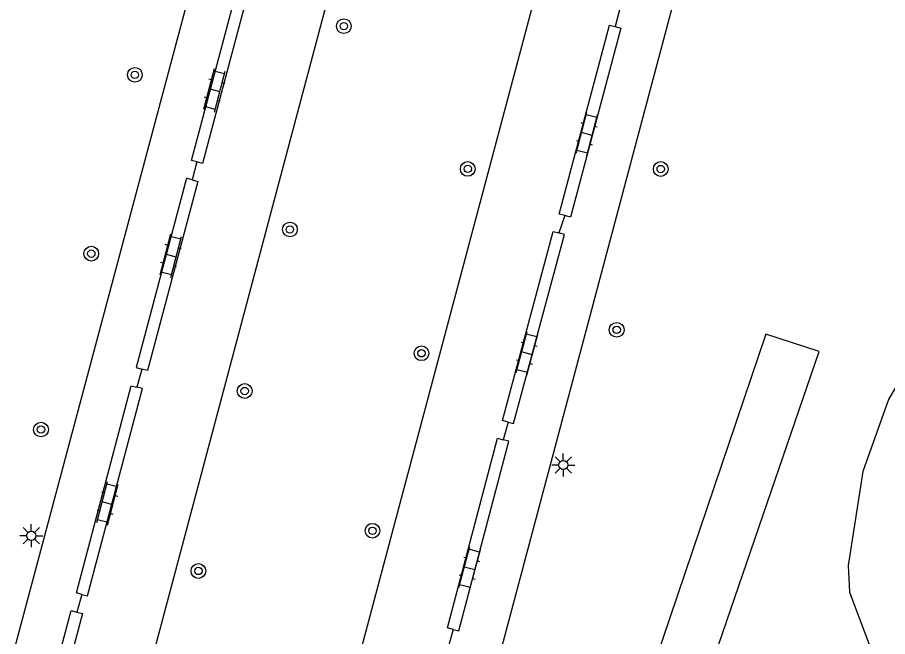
# Model space of a CAD drawing. Extents: x 131000 to 133014, y 396499 to 399001.
# Drawn here: x 131274.28 to 131321.59, y 398298.45 to 398332.1 of the extents above; entities that cross this region are included whole.
import ezdxf

# ---------------------------------------------------------------- set-up
doc = ezdxf.new("R2010")
doc.units = 0
for name, color, linetype in [('gg-knt-verharding', 7, 'Continuous'), ('gt-grn-groengrens', 7, 'Continuous'), ('gt-grn-vlakafsluiter', 7, 'Continuous'), ('gt-symb-boom', 7, 'Continuous'), ('gt-symb-klinker verharding', 7, 'Continuous'), ('gt-symb-lichtmast', 7, 'Continuous')]:
    doc.layers.add(name, color=color, linetype=linetype)

# ---------------------------------------------------------------- blocks, each defined once
blk = doc.blocks.new('gt0-KL1')
at = {"layer": 'gt-symb-klinker verharding'}
for p, q in [((-1.15, 0.3), (1.15, 0.3)), ((-1, -0.3), (-1, 0.3)), ((-0.5, 0.3), (-0.5, 0.45)), ((0, -0.3), (0, 0.3)), ((0.5, 0.3), (0.5, 0.45)), ((1, -0.3), (1, 0.3)), ((-1.15, -0.3), (1.15, -0.3)), ((-0.5, -0.45), (-0.5, -0.3)), ((0.5, -0.45), (0.5, -0.3))]:
    blk.add_line(p, q, dxfattribs=at)
blk = doc.blocks.new('gt0-LMAST')
at = {"layer": 'gt-symb-lichtmast'}
for p, q in [((-0.005, 0.246), (-0.005, 0.621)), ((-0.182, 0.173), (-0.447, 0.438)), ((0.172, 0.173), (0.437, 0.438)), ((-0.255, -0.004), (-0.63, -0.004)), ((-0.182, -0.181), (-0.447, -0.446)), ((-0.005, -0.254), (-0.005, -0.629)), ((0.437, -0.446), (0.172, -0.181)), ((0.245, -0.004), (0.62, -0.004))]:
    blk.add_line(p, q, dxfattribs=at)
blk.add_circle((-0.005, -0.004), 0.25, dxfattribs=at)
blk = doc.blocks.new('gt0-BOOM')
at = {"layer": 'gt-symb-boom'}
for radius in [0.4, 0.2]:
    blk.add_circle((0, 0), radius, dxfattribs=at)

msp = doc.modelspace()

# ---------------------------------------------------------------- linework, layer by layer
at = {"layer": 'gg-knt-verharding'}
for points in [[(131268.052, 398277.479), (131269.036, 398278.774), (131301.918, 398401.82), (131314.692, 398449.944), (131328.049, 398500)], [(131335.602, 398500), (131280.41, 398292.791), (131271.677, 398260.201)], [(131282.193, 398257.274), (131306.97, 398350.263), (131317.74, 398390.874), (131332.445, 398445.888), (131346.816, 398500)], [(131320.868, 398373.907), (131294.417, 398274.661), (131294.701, 398273.298)], [(131284.045, 398324.244), (131283.74, 398324.325), (131286.226, 398333.643), (131286.531, 398333.562)], [(131286.531, 398333.562), (131286.836, 398333.48), (131284.35, 398324.163), (131284.045, 398324.244)], [(131304.047, 398321.331), (131303.738, 398321.413), (131306.467, 398331.681), (131306.777, 398331.599)], [(131306.777, 398331.599), (131307.086, 398331.517), (131304.357, 398321.248), (131304.047, 398321.331)], [(131283.793, 398323.272), (131283.484, 398323.354), (131280.743, 398313.072), (131281.052, 398312.99)], [(131283.793, 398323.272), (131284.101, 398323.189), (131281.361, 398312.908), (131281.052, 398312.99)], [(131300.962, 398310.105), (131300.66, 398310.186), (131303.417, 398320.469), (131303.718, 398320.389)], [(131300.962, 398310.105), (131301.263, 398310.024), (131304.019, 398320.308), (131303.718, 398320.389)], [(131277.791, 398300.746), (131277.489, 398300.826), (131280.475, 398312.084), (131280.777, 398312.004)], [(131277.791, 398300.746), (131278.093, 398300.666), (131281.078, 398311.923), (131280.777, 398312.004)], [(131297.971, 398298.84), (131297.66, 398298.922), (131300.381, 398309.231), (131300.692, 398309.149)], [(131297.971, 398298.84), (131298.281, 398298.758), (131301.003, 398309.067), (131300.692, 398309.149)], [(131274.771, 398289.502), (131274.464, 398289.584), (131277.21, 398299.863), (131277.517, 398299.781)], [(131277.517, 398299.781), (131277.824, 398299.699), (131275.077, 398289.42), (131274.771, 398289.502)]]:
    msp.add_lwpolyline(points, dxfattribs=at)
at = {"layer": 'gt-grn-groengrens'}
for points in [[(131308.562, 398295.937), (131308.622, 398295.89), (131311.329, 398294.874), (131317.867, 398313.94), (131314.97, 398314.889), (131308.562, 398295.937)], [(131322.955, 398313.575), (131321.649, 398311.326), (131320.25, 398307.43), (131319.45, 398302.311), (131319.522, 398300.87), (131320.573, 398298.066), (131322.459, 398296.349), (131324.211, 398295.465), (131324.813, 398293.851), (131324.604, 398292.064), (131323.207, 398286.475)]]:
    msp.add_lwpolyline(points, dxfattribs=at)
at = {"layer": 'gt-grn-vlakafsluiter'}
for p, q in [((131307.043, 398332.579), (131306.777, 398331.599)), ((131284.045, 398324.244), (131283.793, 398323.272)), ((131304.047, 398321.331), (131303.718, 398320.389)), ((131281.052, 398312.99), (131280.777, 398312.004)), ((131300.962, 398310.105), (131300.692, 398309.149)), ((131277.791, 398300.746), (131277.517, 398299.781)), ((131297.971, 398298.84), (131297.71, 398297.874))]:
    msp.add_line(p, q, dxfattribs=at)

# ---------------------------------------------------------------- block references
at = {"layer": 'gt-symb-boom'}
for p in [(131292.031, 398331.623), (131280.669, 398328.976), (131298.768, 398323.864), (131309.258, 398323.859), (131289.098, 398320.574), (131278.299, 398319.259), (131306.865, 398315.121), (131296.254, 398313.845), (131286.639, 398311.795), (131275.566, 398309.701), (131293.586, 398304.202), (131284.124, 398302.015)]:
    msp.add_blockref('gt0-BOOM', p, dxfattribs=at)
at = {"layer": 'gt-symb-klinker verharding'}
for p, rotation in [((131284.999, 398328.137), 75.11653524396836), ((131305.242, 398325.762), 75.11653524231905), ((131282.626, 398319.15), 75.15721873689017), ((131301.984, 398313.841), 75.11653524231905), ((131279.182, 398305.692), 75.10181274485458), ((131298.866, 398302.153), 75.10181274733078)]:
    msp.add_blockref('gt0-KL1', p, dxfattribs=dict(at, rotation=rotation))
at = {"layer": 'gt-symb-lichtmast'}
for p in [(131303.965, 398307.777), (131275.04, 398303.933)]:
    msp.add_blockref('gt0-LMAST', p, dxfattribs=at)

doc.saveas('drawing.dxf')
